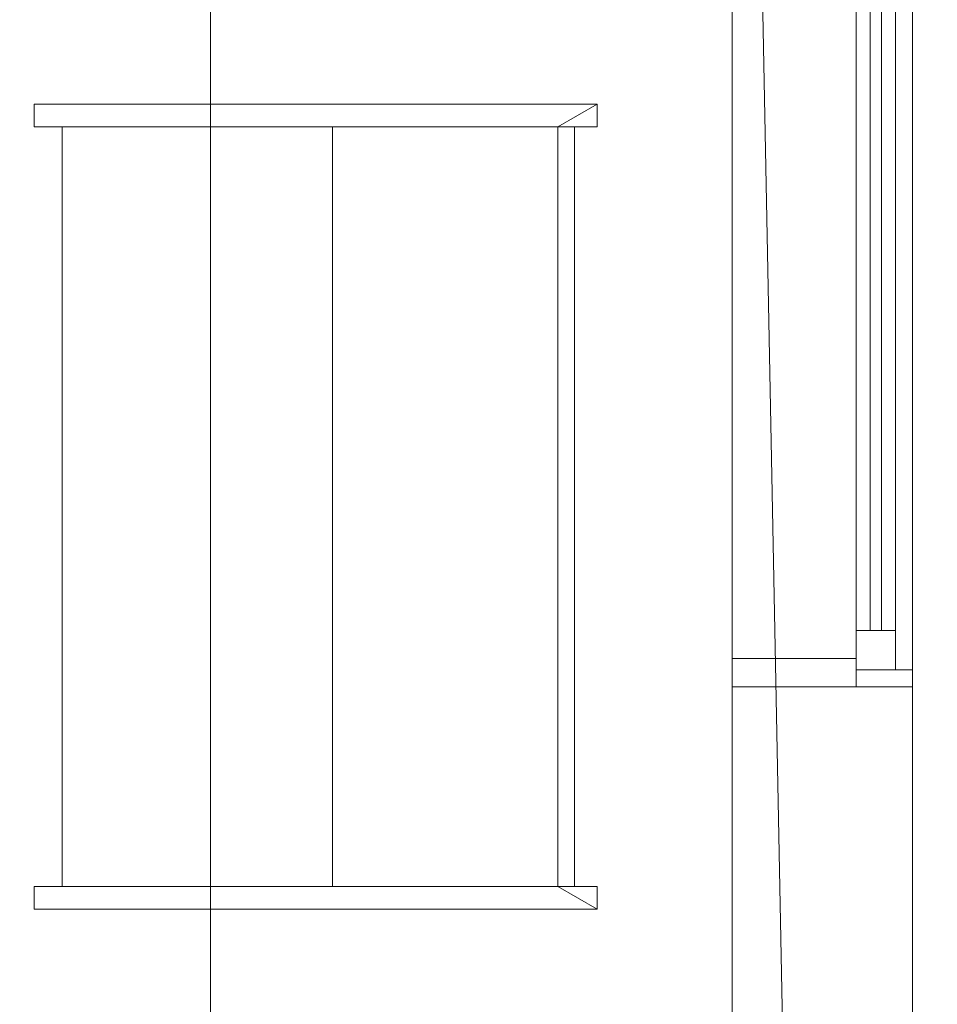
# Model space of a CAD drawing. Header units: inches. Extents: x -774 to 289, y -440 to 407.
# Tile 596 of 656: x 96 to 137, y 181 to 224. Entities that reach past the tile are written whole.
import ezdxf

# ---------------------------------------------------------------- set-up
doc = ezdxf.new("R2010")
doc.units = ezdxf.units.IN
doc.header["$MEASUREMENT"] = 0
for name, color, linetype, lineweight in [('A-FLOR', 192, 'Continuous', 13), ('A-GLAZ', 151, 'Continuous', 13), ('A-ROOF', 132, 'Continuous', 13), ('A-WALL', 113, 'Continuous', 13), ('Q-SPCQ', 91, 'Continuous', 9)]:
    doc.layers.add(name, color=color, linetype=linetype, lineweight=lineweight)

# ---------------------------------------------------------------- blocks, each defined once
blk = doc.blocks.new('Single Carrel - Single Carrel-317709-_3D_')
at = {"layer": 'Q-SPCQ'}
mesh = blk.add_polyface(dxfattribs=at)
corners = [(16.875, 0, 48.5), (-16.875, 0, 48.5), (-16.875, 1, 48.5), (-17.875, 1, 48.5), (-17.875, -24, 48.5), (-16.875, -24, 48.5), (-16.875, -0.75, 48.5), (16.875, -0.75, 48.5), (16.875, -24, 48.5), (17.875, -24, 48.5), (17.875, 1, 48.5), (16.875, 1, 48.5)]
mesh.append_faces([[corners[k] for k in face] for face in [(7, 0, 1, 6)]], dxfattribs={"vtx0": -1, "vtx2": -1})
mesh.append_faces([[corners[k] for k in face] for face in [(4, 5, 6, 3)]], dxfattribs={"vtx2": -1})
mesh.append_faces([[corners[k] for k in face] for face in [(10, 11, 0, 7), (1, 2, 3, 6)]], dxfattribs={"vtx2": -1, "vtx3": -1})
mesh.append_faces([[corners[k] for k in face] for face in [(7, 8, 9, 10)]], dxfattribs={"vtx3": -1})
mesh = blk.add_polyface(dxfattribs=at)
corners = [(16.875, -24), (16.875, 1), (17.875, 1), (17.875, -24), (-16.875, 1), (-16.875, -24), (-17.875, -24), (-17.875, 1)]
mesh.append_faces([[corners[k] for k in face] for face in [(0, 1, 2, 3), (6, 7, 4, 5)]])
mesh = blk.add_polyface(dxfattribs=at)
corners = [(-17.875, 1, 48.5), (-16.875, 1, 48.5), (-16.875, 1), (-17.875, 1)]
mesh.append_faces([[corners[k] for k in face] for face in [(0, 1, 2, 3)]])
mesh = blk.add_polyface(dxfattribs=at)
corners = [(-17.875, -24, 48.5), (-17.875, 1, 48.5), (-17.875, 1), (-17.875, -24)]
mesh.append_faces([[corners[k] for k in face] for face in [(3, 0, 1, 2)]])
mesh = blk.add_polyface(dxfattribs=at)
corners = [(-16.875, 1, 48.5), (-16.875, 0, 48.5), (-16.875, 0, 18), (-16.875, -0.75, 18), (-16.875, -0.75, 48.5), (-16.875, -24, 48.5), (-16.875, -24), (-16.875, 1)]
mesh.append_faces([[corners[k] for k in face] for face in [(7, 2, 3)]], dxfattribs={"vtx0": -1, "vtx2": -1})
mesh.append_faces([[corners[k] for k in face] for face in [(4, 5, 3)]], dxfattribs={"vtx1": -1})
mesh.append_faces([[corners[k] for k in face] for face in [(6, 7, 3, 5)]], dxfattribs={"vtx1": -1, "vtx2": -1})
mesh.append_faces([[corners[k] for k in face] for face in [(0, 1, 2, 7)]], dxfattribs={"vtx2": -1})
mesh = blk.add_polyface(dxfattribs=at)
corners = [(16.875, -24, 48.5), (16.875, -0.75, 48.5), (16.875, -0.75, 18), (16.875, 0, 18), (16.875, 0, 48.5), (16.875, 1, 48.5), (16.875, 1), (16.875, -24)]
mesh.append_faces([[corners[k] for k in face] for face in [(2, 3, 6, 7)]], dxfattribs={"vtx1": -1, "vtx3": -1})
mesh.append_faces([[corners[k] for k in face] for face in [(0, 1, 2, 7)]], dxfattribs={"vtx2": -1})
mesh.append_faces([[corners[k] for k in face] for face in [(3, 4, 5, 6)]], dxfattribs={"vtx3": -1})
mesh = blk.add_polyface(dxfattribs=at)
corners = [(16.875, 1), (16.875, 1, 48.5), (17.875, 1, 48.5), (17.875, 1)]
mesh.append_faces([[corners[k] for k in face] for face in [(0, 1, 2, 3)]])
mesh = blk.add_polyface(dxfattribs=at)
corners = [(17.875, 1, 48.5), (17.875, -24, 48.5), (17.875, -24), (17.875, 1)]
mesh.append_faces([[corners[k] for k in face] for face in [(3, 0, 1, 2)]])
mesh = blk.add_polyface(dxfattribs=at)
corners = [(-16.875, 0, 48.5), (16.875, 0, 48.5), (16.875, 0, 18), (-16.875, 0, 18)]
mesh.append_faces([[corners[k] for k in face] for face in [(0, 1, 2, 3)]])
mesh = blk.add_polyface(dxfattribs=at)
corners = [(-16.875, -0.75, 18), (-16.875, 0, 18), (16.875, 0, 18), (16.875, -0.75, 18)]
mesh.append_faces([[corners[k] for k in face] for face in [(3, 0, 1, 2)]])
mesh = blk.add_polyface(dxfattribs=at)
corners = [(16.875, -0.75, 43.75), (-16.875, -0.75, 43.75), (-16.875, -10.75, 43.75), (16.875, -10.75, 43.75)]
mesh.append_faces([[corners[k] for k in face] for face in [(2, 3, 0, 1)]])
mesh = blk.add_polyface(dxfattribs=at)
corners = [(16.875, -0.75, 43), (16.875, -10.75, 43), (-16.875, -10.75, 43), (-16.875, -0.75, 43)]
mesh.append_faces([[corners[k] for k in face] for face in [(1, 2, 3, 0)]])
mesh = blk.add_polyface(dxfattribs=at)
corners = [(-16.875, -0.75, 43.75), (16.875, -0.75, 43.75), (16.875, -0.75, 43), (-16.875, -0.75, 43)]
mesh.append_faces([[corners[k] for k in face] for face in [(0, 1, 2, 3)]])
mesh = blk.add_polyface(dxfattribs=at)
corners = [(-16.875, -10.75, 43.75), (-16.875, -0.75, 43.75), (-16.875, -0.75, 43), (-16.875, -10.75, 43)]
mesh.append_faces([[corners[k] for k in face] for face in [(3, 0, 1, 2)]])
mesh = blk.add_polyface(dxfattribs=at)
corners = [(16.875, -0.75, 27.5), (-16.875, -0.75, 27.5), (-16.875, -22.75, 27.5), (16.875, -22.75, 27.5)]
mesh.append_faces([[corners[k] for k in face] for face in [(3, 0, 1, 2)]])
mesh = blk.add_polyface(dxfattribs=at)
corners = [(16.875, -0.75, 26), (16.875, -22.75, 26), (-16.875, -22.75, 26), (-16.875, -0.75, 26)]
mesh.append_faces([[corners[k] for k in face] for face in [(2, 3, 0, 1)]])
mesh = blk.add_polyface(dxfattribs=at)
corners = [(-16.875, -0.75, 27.5), (16.875, -0.75, 27.5), (16.875, -0.75, 26), (-16.875, -0.75, 26)]
mesh.append_faces([[corners[k] for k in face] for face in [(0, 1, 2, 3)]])
mesh = blk.add_polyface(dxfattribs=at)
corners = [(-16.875, -22.75, 27.5), (-16.875, -0.75, 27.5), (-16.875, -0.75, 26), (-16.875, -22.75, 26)]
mesh.append_faces([[corners[k] for k in face] for face in [(0, 1, 2, 3)]])
mesh = blk.add_polyface(dxfattribs=at)
corners = [(16.875, -0.75, 48.5), (-16.875, -0.75, 48.5), (-16.875, -0.75, 18), (16.875, -0.75, 18)]
mesh.append_faces([[corners[k] for k in face] for face in [(0, 1, 2, 3)]])
mesh = blk.add_polyface(dxfattribs=at)
corners = [(16.875, -0.75, 43.75), (16.875, -10.75, 43.75), (16.875, -10.75, 43), (16.875, -0.75, 43)]
mesh.append_faces([[corners[k] for k in face] for face in [(3, 0, 1, 2)]])
mesh = blk.add_polyface(dxfattribs=at)
corners = [(16.875, -0.75, 27.5), (16.875, -22.75, 27.5), (16.875, -22.75, 26), (16.875, -0.75, 26)]
mesh.append_faces([[corners[k] for k in face] for face in [(0, 1, 2, 3)]])
mesh = blk.add_polyface(dxfattribs=at)
corners = [(16.875, -10.75, 43.75), (-16.875, -10.75, 43.75), (-16.875, -10.75, 43), (16.875, -10.75, 43)]
mesh.append_faces([[corners[k] for k in face] for face in [(0, 1, 2, 3)]])
mesh = blk.add_polyface(dxfattribs=at)
corners = [(16.875, -22.75, 27.5), (-16.875, -22.75, 27.5), (-16.875, -22.75, 26), (16.875, -22.75, 26)]
mesh.append_faces([[corners[k] for k in face] for face in [(0, 1, 2, 3)]])
mesh = blk.add_polyface(dxfattribs=at)
corners = [(-16.875, -24, 48.5), (-17.875, -24, 48.5), (-17.875, -24), (-16.875, -24)]
mesh.append_faces([[corners[k] for k in face] for face in [(0, 1, 2, 3)]])
mesh = blk.add_polyface(dxfattribs=at)
corners = [(17.875, -24, 48.5), (16.875, -24, 48.5), (16.875, -24), (17.875, -24)]
mesh.append_faces([[corners[k] for k in face] for face in [(3, 0, 1, 2)]])
blk = doc.blocks.new('Fixed - 16_ x 72_-335938-_3D_')
at = {"layer": 'A-GLAZ', "lineweight": 9}
mesh = blk.add_polyface(dxfattribs=at)
corners = [(-37.5, 4, 36), (34.5, 4, 36), (34.5, 4, 12), (-37.5, 4, 12), (-36.25, 4, 34.75), (-36.25, 4, 13.25), (33.25, 4, 13.25), (33.25, 4, 34.75)]
mesh.append_faces([[corners[k] for k in face] for face in [(1, 7, 4, 0), (0, 4, 5, 3)]], dxfattribs={"vtx0": -1, "vtx2": -1})
mesh.append_faces([[corners[k] for k in face] for face in [(6, 7, 1, 2), (5, 6, 2, 3)]], dxfattribs={"vtx1": -1, "vtx3": -1})
mesh = blk.add_polyface(dxfattribs=at)
corners = [(34.5, -1.5, 36), (34.5, 4, 36), (-37.5, 4, 36), (-37.5, -1.5, 36)]
mesh.append_faces([[corners[k] for k in face] for face in [(3, 0, 1, 2)]])
mesh = blk.add_polyface(dxfattribs=at)
corners = [(-37.5, -1.5, 12), (-37.5, 4, 12), (34.5, 4, 12), (34.5, -1.5, 12)]
mesh.append_faces([[corners[k] for k in face] for face in [(3, 0, 1, 2)]])
mesh = blk.add_polyface(dxfattribs=at)
corners = [(-37.5, -1.5, 36), (-37.5, 4, 36), (-37.5, 4, 12), (-37.5, -1.5, 12)]
mesh.append_faces([[corners[k] for k in face] for face in [(2, 3, 0, 1)]])
mesh = blk.add_polyface(dxfattribs=at)
corners = [(-36.25, -1.5, 13.25), (-36.25, 4, 13.25), (-36.25, 4, 34.75), (-36.25, -1.5, 34.75)]
mesh.append_faces([[corners[k] for k in face] for face in [(2, 3, 0, 1)]])
mesh = blk.add_polyface(dxfattribs=at)
corners = [(33.25, -1.5, 13.25), (33.25, 4, 13.25), (-36.25, 4, 13.25), (-36.25, -1.5, 13.25)]
mesh.append_faces([[corners[k] for k in face] for face in [(2, 3, 0, 1)]])
mesh = blk.add_polyface(dxfattribs=at)
corners = [(-36.25, -1.5, 34.75), (-36.25, 4, 34.75), (33.25, 4, 34.75), (33.25, -1.5, 34.75)]
mesh.append_faces([[corners[k] for k in face] for face in [(2, 3, 0, 1)]])
mesh = blk.add_polyface(dxfattribs=at)
corners = [(-37.5, -1.5, 36), (-37.5, -1.5, 12), (34.5, -1.5, 12), (34.5, -1.5, 36), (-36.25, -1.5, 34.75), (33.25, -1.5, 34.75), (33.25, -1.5, 13.25), (-36.25, -1.5, 13.25)]
mesh.append_faces([[corners[k] for k in face] for face in [(0, 4, 5, 3), (3, 5, 6, 2)]], dxfattribs={"vtx0": -1, "vtx2": -1})
mesh.append_faces([[corners[k] for k in face] for face in [(7, 4, 0, 1), (6, 7, 1, 2)]], dxfattribs={"vtx1": -1, "vtx3": -1})
mesh = blk.add_polyface(dxfattribs=at)
corners = [(34.5, -1.5, 36), (34.5, -1.5, 12), (-37.5, -1.5, 12), (-37.5, -1.5, 36), (33.75, -1.5, 35.25), (-36.75, -1.5, 35.25), (-36.75, -1.5, 12.75), (33.75, -1.5, 12.75)]
mesh.append_faces([[corners[k] for k in face] for face in [(0, 4, 5, 3), (3, 5, 6, 2)]], dxfattribs={"vtx0": -1, "vtx2": -1})
mesh.append_faces([[corners[k] for k in face] for face in [(7, 4, 0, 1), (6, 7, 1, 2)]], dxfattribs={"vtx1": -1, "vtx3": -1})
mesh = blk.add_polyface(dxfattribs=at)
corners = [(-37.5, -1.5, 36), (-37.5, -4, 36), (34.5, -4, 36), (34.5, -1.5, 36)]
mesh.append_faces([[corners[k] for k in face] for face in [(2, 3, 0, 1)]])
mesh = blk.add_polyface(dxfattribs=at)
corners = [(-37.5, -1.5, 12), (-37.5, -4, 12), (-37.5, -4, 36), (-37.5, -1.5, 36)]
mesh.append_faces([[corners[k] for k in face] for face in [(3, 0, 1, 2)]])
mesh = blk.add_polyface(dxfattribs=at)
corners = [(34.5, -1.5, 12), (34.5, -4, 12), (-37.5, -4, 12), (-37.5, -1.5, 12)]
mesh.append_faces([[corners[k] for k in face] for face in [(2, 3, 0, 1)]])
mesh = blk.add_polyface(dxfattribs=at)
corners = [(-36.75, -1.5, 35.25), (33.75, -1.5, 35.25), (33.75, -1.5, 12.75), (-36.75, -1.5, 12.75), (-35, -1.5, 33.5), (-35, -1.5, 14.5), (32, -1.5, 14.5), (32, -1.5, 33.5)]
mesh.append_faces([[corners[k] for k in face] for face in [(1, 7, 4, 0), (0, 4, 5, 3)]], dxfattribs={"vtx0": -1, "vtx2": -1})
mesh.append_faces([[corners[k] for k in face] for face in [(6, 7, 1, 2), (5, 6, 2, 3)]], dxfattribs={"vtx1": -1, "vtx3": -1})
mesh = blk.add_polyface(dxfattribs=at)
corners = [(33.75, -3.25, 35.25), (33.75, -1.5, 35.25), (-36.75, -1.5, 35.25), (-36.75, -3.25, 35.25)]
mesh.append_faces([[corners[k] for k in face] for face in [(2, 3, 0, 1)]])
mesh = blk.add_polyface(dxfattribs=at)
corners = [(-36.75, -3.25, 12.75), (-36.75, -1.5, 12.75), (33.75, -1.5, 12.75), (33.75, -3.25, 12.75)]
mesh.append_faces([[corners[k] for k in face] for face in [(2, 3, 0, 1)]])
mesh = blk.add_polyface(dxfattribs=at)
corners = [(-36.75, -3.25, 35.25), (-36.75, -1.5, 35.25), (-36.75, -1.5, 12.75), (-36.75, -3.25, 12.75)]
mesh.append_faces([[corners[k] for k in face] for face in [(2, 3, 0, 1)]])
mesh = blk.add_polyface(dxfattribs=at)
corners = [(-36.75, -1.5, 12.75), (-36.75, -4, 12.75), (33.75, -4, 12.75), (33.75, -1.5, 12.75)]
mesh.append_faces([[corners[k] for k in face] for face in [(2, 3, 0, 1)]])
mesh = blk.add_polyface(dxfattribs=at)
corners = [(-36.75, -1.5, 35.25), (-36.75, -4, 35.25), (-36.75, -4, 12.75), (-36.75, -1.5, 12.75)]
mesh.append_faces([[corners[k] for k in face] for face in [(2, 3, 0, 1)]])
mesh = blk.add_polyface(dxfattribs=at)
corners = [(33.75, -1.5, 35.25), (33.75, -4, 35.25), (-36.75, -4, 35.25), (-36.75, -1.5, 35.25)]
mesh.append_faces([[corners[k] for k in face] for face in [(2, 3, 0, 1)]])
mesh = blk.add_polyface(dxfattribs=at)
corners = [(-35, -3.25, 14.5), (-35, -1.5, 14.5), (-35, -1.5, 33.5), (-35, -3.25, 33.5)]
mesh.append_faces([[corners[k] for k in face] for face in [(2, 3, 0, 1)]])
mesh = blk.add_polyface(dxfattribs=at)
corners = [(32, -3.25, 14.5), (32, -1.5, 14.5), (-35, -1.5, 14.5), (-35, -3.25, 14.5)]
mesh.append_faces([[corners[k] for k in face] for face in [(2, 3, 0, 1)]])
mesh = blk.add_polyface(dxfattribs=at)
corners = [(-35, -3.25, 33.5), (-35, -1.5, 33.5), (32, -1.5, 33.5), (32, -3.25, 33.5)]
mesh.append_faces([[corners[k] for k in face] for face in [(2, 3, 0, 1)]])
at = {"layer": 'A-GLAZ', "lineweight": 9, "transparency": 33554496}
mesh = blk.add_polyface(dxfattribs=at)
corners = [(32, -2.125, 33.5), (32, -2.125, 14.5), (-35, -2.125, 14.5), (-35, -2.125, 33.5)]
mesh.append_faces([[corners[k] for k in face] for face in [(3, 0, 1, 2)]])
mesh = blk.add_polyface(dxfattribs=at)
corners = [(-35, -2.125, 33.5), (-35, -2.625, 33.5), (32, -2.625, 33.5), (32, -2.125, 33.5)]
mesh.append_faces([[corners[k] for k in face] for face in [(2, 3, 0, 1)]])
mesh = blk.add_polyface(dxfattribs=at)
corners = [(-35, -2.125, 14.5), (-35, -2.625, 14.5), (-35, -2.625, 33.5), (-35, -2.125, 33.5)]
mesh.append_faces([[corners[k] for k in face] for face in [(2, 3, 0, 1)]])
mesh = blk.add_polyface(dxfattribs=at)
corners = [(32, -2.125, 14.5), (32, -2.625, 14.5), (-35, -2.625, 14.5), (-35, -2.125, 14.5)]
mesh.append_faces([[corners[k] for k in face] for face in [(2, 3, 0, 1)]])
mesh = blk.add_polyface(dxfattribs=at)
corners = [(32, -2.625, 33.5), (-35, -2.625, 33.5), (-35, -2.625, 14.5), (32, -2.625, 14.5)]
mesh.append_faces([[corners[k] for k in face] for face in [(0, 1, 2, 3)]])
at = {"layer": 'A-GLAZ', "lineweight": 9}
mesh = blk.add_polyface(dxfattribs=at)
corners = [(-36.75, -3.25, 35.25), (-36.75, -3.25, 12.75), (33.75, -3.25, 12.75), (33.75, -3.25, 35.25), (-35, -3.25, 33.5), (32, -3.25, 33.5), (32, -3.25, 14.5), (-35, -3.25, 14.5)]
mesh.append_faces([[corners[k] for k in face] for face in [(0, 4, 5, 3), (3, 5, 6, 2)]], dxfattribs={"vtx0": -1, "vtx2": -1})
mesh.append_faces([[corners[k] for k in face] for face in [(7, 4, 0, 1), (6, 7, 1, 2)]], dxfattribs={"vtx1": -1, "vtx3": -1})
mesh = blk.add_polyface(dxfattribs=at)
corners = [(34.5, -4, 36), (-37.5, -4, 36), (-37.5, -4, 12), (34.5, -4, 12), (33.75, -4, 35.25), (33.75, -4, 12.75), (-36.75, -4, 12.75), (-36.75, -4, 35.25)]
mesh.append_faces([[corners[k] for k in face] for face in [(1, 7, 4, 0), (0, 4, 5, 3)]], dxfattribs={"vtx0": -1, "vtx2": -1})
mesh.append_faces([[corners[k] for k in face] for face in [(6, 7, 1, 2), (5, 6, 2, 3)]], dxfattribs={"vtx1": -1, "vtx3": -1})

msp = doc.modelspace()

# ---------------------------------------------------------------- block references
at = {"layer": 'A-GLAZ', "rotation": 90}
msp.add_blockref('Fixed - 16_ x 72_-335938-_3D_', (131.445, 232.144, 61.778), dxfattribs=at)
at = {"layer": 'Q-SPCQ', "rotation": 270.0000000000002}
msp.add_blockref('Single Carrel - Single Carrel-317709-_3D_', (120.445, 202.644, 120), dxfattribs=at)

# ---------------------------------------------------------------- meshes
at = {"layer": 'A-FLOR'}
mesh = msp.add_polyface(dxfattribs=at)
corners = [(135.445, 302.644, -12), (135.445, -125.356, -12), (-160.555, -125.356, -12), (-160.555, 302.644, -12)]
mesh.append_faces([[corners[k] for k in face] for face in [(2, 3, 0, 1)]])
mesh = msp.add_polyface(dxfattribs=at)
corners = [(135.445, 302.644), (-160.555, 302.644), (-160.555, -125.356), (135.445, -125.356)]
mesh.append_faces([[corners[k] for k in face] for face in [(2, 3, 0, 1)]])
mesh = msp.add_polyface(dxfattribs=at)
corners = [(135.445, -125.356, -12), (135.445, 302.644, -12), (135.445, 302.644), (135.445, -125.356)]
mesh.append_faces([[corners[k] for k in face] for face in [(0, 1, 2, 3)]])
mesh = msp.add_polyface(dxfattribs=at)
corners = [(127.445, 294.644, 109.25), (127.445, -117.356, 109.25), (-152.555, -117.356, 109.25), (-152.555, -13.356, 109.25), (-104.555, -13.356, 109.25), (-104.555, 173.644, 109.25), (-152.555, 173.644, 109.25), (-152.555, 294.644, 109.25)]
mesh.append_faces([[corners[k] for k in face] for face in [(4, 1, 2, 3)]], dxfattribs={"vtx0": -1})
mesh.append_faces([[corners[k] for k in face] for face in [(1, 4, 5)]], dxfattribs={"vtx0": -1, "vtx2": -1})
mesh.append_faces([[corners[k] for k in face] for face in [(5, 7, 0, 1)]], dxfattribs={"vtx0": -1, "vtx3": -1})
mesh.append_faces([[corners[k] for k in face] for face in [(6, 7, 5)]], dxfattribs={"vtx1": -1})
mesh = msp.add_polyface(dxfattribs=at)
corners = [(127.445, -117.356, 120), (127.445, 294.644, 120), (-152.555, 294.644, 120), (-152.555, 173.644, 120), (-104.555, 173.644, 120), (-104.555, -13.356, 120), (-152.555, -13.356, 120), (-152.555, -117.356, 120)]
mesh.append_faces([[corners[k] for k in face] for face in [(5, 0, 4)]], dxfattribs={"vtx0": -1, "vtx1": -1})
mesh.append_faces([[corners[k] for k in face] for face in [(7, 0, 5, 6)]], dxfattribs={"vtx1": -1})
mesh.append_faces([[corners[k] for k in face] for face in [(1, 2, 4, 0)]], dxfattribs={"vtx1": -1, "vtx2": -1})
mesh.append_faces([[corners[k] for k in face] for face in [(2, 3, 4)]], dxfattribs={"vtx2": -1})
mesh = msp.add_polyface(dxfattribs=at)
corners = [(127.445, -117.356, 109.25), (127.445, 294.644, 109.25), (127.445, 294.644, 120), (127.445, -117.356, 120)]
mesh.append_faces([[corners[k] for k in face] for face in [(0, 1, 2, 3)]])
at = {"layer": 'A-ROOF'}
mesh = msp.add_polyface(dxfattribs=at)
corners = [(-12.555, -137.356, 318.651), (69.914, -137.356, 277.416), (104.275, -137.356, 260.236), (104.275, 314.644, 260.236), (69.914, 314.644, 277.416), (-12.555, 314.644, 318.651)]
mesh.append_faces([[corners[k] for k in face] for face in [(5, 0, 1, 4)]], dxfattribs={"vtx2": -1})
mesh.append_faces([[corners[k] for k in face] for face in [(1, 2, 3, 4)]], dxfattribs={"vtx3": -1})
mesh = msp.add_polyface(dxfattribs=at)
corners = [(147.445, 314.644, 120), (147.445, -137.356, 120), (94.828, -137.356, 251.543), (94.828, 314.644, 251.543)]
mesh.append_faces([[corners[k] for k in face] for face in [(0, 1, 2, 3)]])
mesh = msp.add_polyface(dxfattribs=at)
corners = [(147.445, -137.356, 152.311), (147.445, 314.644, 152.311), (104.275, 314.644, 260.236), (104.275, -137.356, 260.236)]
mesh.append_faces([[corners[k] for k in face] for face in [(3, 0, 1, 2)]])
at = {"layer": 'A-WALL'}
mesh = msp.add_polyface(dxfattribs=at)
corners = [(127.445, 302.644), (127.445, 294.644), (127.445, -117.356), (127.445, -117.356, 109.25), (127.445, -117.356, 120), (127.445, -117.356, 170), (127.445, 294.644, 170), (127.445, 302.644, 170), (127.445, -17.356, 96.077), (127.445, -89.356, 96.077), (127.445, -89.356, 72.077), (127.445, -17.356, 72.077), (127.445, 130.644, 96.077), (127.445, 58.644, 96.077), (127.445, 58.644, 72.077), (127.445, 130.644, 72.077), (127.445, 266.644, 97.778), (127.445, 194.644, 97.778), (127.445, 194.644, 73.778), (127.445, 266.644, 73.778)]
mesh.append_faces([[corners[k] for k in face] for face in [(18, 1, 15, 12), (6, 17, 12, 13), (13, 8, 5, 6)]], dxfattribs={"vtx0": -1, "vtx1": -1, "vtx3": -1})
mesh.append_faces([[corners[k] for k in face] for face in [(19, 0, 1, 18), (8, 13, 14, 11), (10, 2, 3), (5, 8, 9, 4)]], dxfattribs={"vtx0": -1, "vtx2": -1})
mesh.append_faces([[corners[k] for k in face] for face in [(2, 10, 11, 14)]], dxfattribs={"vtx0": -1, "vtx2": -1, "vtx3": -1})
mesh.append_faces([[corners[k] for k in face] for face in [(17, 18, 12)]], dxfattribs={"vtx1": -1, "vtx2": -1})
mesh.append_faces([[corners[k] for k in face] for face in [(14, 15, 1, 2), (7, 0, 19, 16), (6, 7, 16, 17), (3, 4, 9, 10)]], dxfattribs={"vtx1": -1, "vtx3": -1})
mesh = msp.add_polyface(dxfattribs=at)
corners = [(127.445, -117.356), (127.445, 294.644), (127.445, 302.644), (135.445, 302.644), (135.445, -117.356)]
mesh.append_faces([[corners[k] for k in face] for face in [(1, 4, 0)]], dxfattribs={"vtx0": -1})
mesh.append_faces([[corners[k] for k in face] for face in [(3, 4, 1, 2)]], dxfattribs={"vtx1": -1})
mesh = msp.add_polyface(dxfattribs=at)
corners = [(127.445, 302.644, 170), (127.445, 294.644, 170), (127.445, -117.356, 170), (135.445, -117.356, 150), (135.445, 302.644, 150)]
mesh.append_faces([[corners[k] for k in face] for face in [(2, 3, 1)]], dxfattribs={"vtx1": -1})
mesh.append_faces([[corners[k] for k in face] for face in [(4, 0, 1, 3)]], dxfattribs={"vtx2": -1})
mesh = msp.add_polyface(dxfattribs=at)
corners = [(135.445, 302.644), (135.445, 302.644, 150), (135.445, -117.356, 150), (135.445, -117.356), (135.445, -17.356, 96.077), (135.445, -17.356, 72.077), (135.445, -89.356, 72.077), (135.445, -89.356, 96.077), (135.445, 130.644, 96.077), (135.445, 130.644, 72.077), (135.445, 58.644, 72.077), (135.445, 58.644, 96.077), (135.445, 266.644, 97.778), (135.445, 266.644, 73.778), (135.445, 194.644, 73.778), (135.445, 194.644, 97.778)]
mesh.append_faces([[corners[k] for k in face] for face in [(2, 11, 1), (12, 1, 15)]], dxfattribs={"vtx0": -1, "vtx1": -1})
mesh.append_faces([[corners[k] for k in face] for face in [(8, 15, 1, 11)]], dxfattribs={"vtx0": -1, "vtx1": -1, "vtx2": -1})
mesh.append_faces([[corners[k] for k in face] for face in [(10, 3, 0, 9), (5, 10, 11, 4), (13, 0, 1, 12), (0, 13, 14), (8, 14, 15)]], dxfattribs={"vtx0": -1, "vtx2": -1})
mesh.append_faces([[corners[k] for k in face] for face in [(2, 7, 4, 11), (14, 8, 9, 0)]], dxfattribs={"vtx0": -1, "vtx2": -1, "vtx3": -1})
mesh.append_faces([[corners[k] for k in face] for face in [(5, 6, 3, 10)]], dxfattribs={"vtx1": -1, "vtx2": -1, "vtx3": -1})
mesh.append_faces([[corners[k] for k in face] for face in [(2, 3, 6, 7)]], dxfattribs={"vtx1": -1, "vtx3": -1})
mesh = msp.add_polyface(dxfattribs=at)
corners = [(135.445, 194.644, 73.778), (135.445, 266.644, 73.778), (127.445, 266.644, 73.778), (127.445, 194.644, 73.778)]
mesh.append_faces([[corners[k] for k in face] for face in [(0, 1, 2, 3)]])
mesh = msp.add_polyface(dxfattribs=at)
corners = [(135.445, 266.644, 97.778), (135.445, 194.644, 97.778), (127.445, 194.644, 97.778), (127.445, 266.644, 97.778)]
mesh.append_faces([[corners[k] for k in face] for face in [(0, 1, 2, 3)]])
mesh = msp.add_polyface(dxfattribs=at)
corners = [(135.445, 194.644, 97.778), (135.445, 194.644, 73.778), (127.445, 194.644, 73.778), (127.445, 194.644, 97.778)]
mesh.append_faces([[corners[k] for k in face] for face in [(0, 1, 2, 3)]])

doc.saveas('drawing.dxf')
